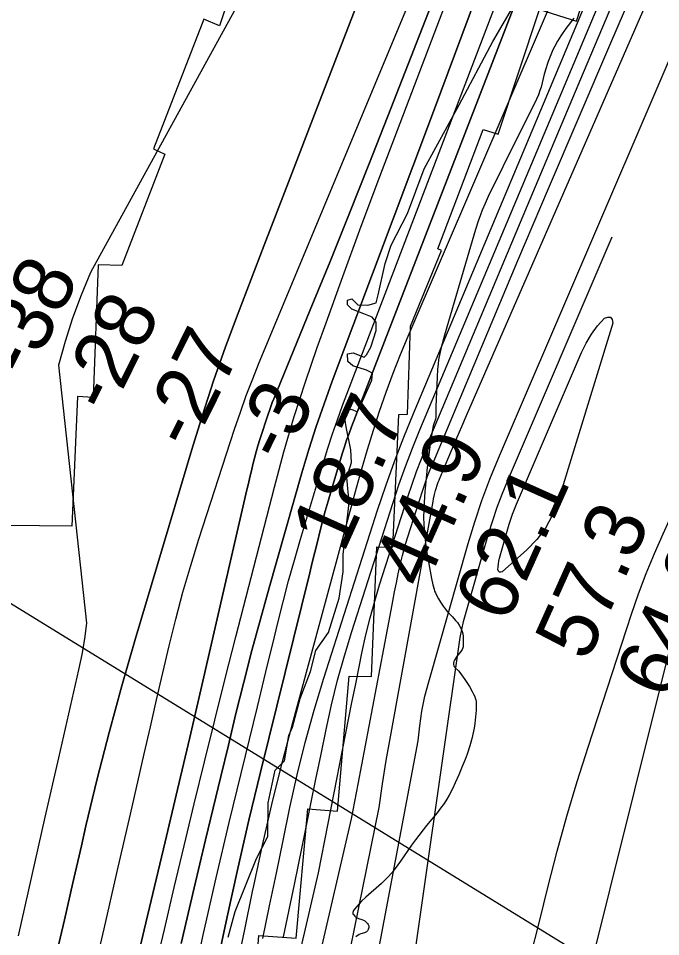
# Model space of a CAD drawing. Extents: x 3177385 to 3215275, y 903885 to 929304.
# Drawn here: x 3209584 to 3210306, y 924021 to 925053 of the extents above; entities that cross this region are included whole.
import ezdxf

# ---------------------------------------------------------------- set-up
doc = ezdxf.new("R2010")
doc.units = 0
for name, color, linetype in [('V-RIVR-EDGE', 7, 'Continuous'), ('V-RIVR-RANG', 7, 'Continuous'), ('V-RRAP-RVMT', 7, 'Continuous'), ('V-SITE-VEGE', 7, 'Continuous'), ('V-TOPO-DPTH', 7, 'Continuous'), ('V-TOPO-MAJR', 7, 'Continuous'), ('V-TOPO-MINR', 7, 'Continuous'), ('V-TOPO-WATR', 7, 'Continuous')]:
    doc.layers.add(name, color=color, linetype=linetype)

msp = doc.modelspace()

# ---------------------------------------------------------------- linework, layer by layer
at = {"layer": 'V-RIVR-EDGE'}
msp.add_lwpolyline([(3209819.8, 924020.7), (3209827.7, 924049.3), (3209851.8, 924108.8), (3209864.4, 924133.6), (3209865, 924171.4), (3209872.9, 924208.3), (3209883.3, 924218.7), (3209888.2, 924247.4), (3209892.1, 924256.5), (3209900.9, 924288.7), (3209912.3, 924319.1), (3209918.4, 924342.9), (3209932.8, 924362.9), (3209944.7, 924401.6), (3209949.1, 924431.1), (3209949.1, 924450.7), (3209954.5, 924495.9), (3209955.8, 924508.9), (3209953.2, 924537.2), (3209958.5, 924554.1), (3209957.7, 924568.4), (3209952.5, 924594.1), (3209950, 924611.5), (3209958.2, 924614.1), (3209965.2, 924611), (3209970.8, 924623.2), (3209981.3, 924646.6), (3209982.2, 924654.5), (3209975.3, 924658), (3209960.1, 924662.8), (3209954.4, 924667.6), (3209954, 924676.3), (3209960.6, 924677.5), (3209972.7, 924672.7), (3209975.3, 924675.3), (3209980.1, 924684), (3209986.3, 924702.7), (3209986.3, 924711.8), (3209981.9, 924717.5), (3209972.4, 924721.4), (3209958.9, 924726.7), (3209954.2, 924731.5), (3209954.2, 924736.7), (3209959, 924738), (3209965.5, 924731.4), (3209976.8, 924731), (3209986.3, 924733.6), (3209988.5, 924742.7), (3209996.4, 924777.9), (3210003, 924798.3), (3210021.4, 924833.9), (3210040.2, 924884.3), (3210079.5, 924956.3), (3210117.5, 925027.5), (3210142.3, 925069.6)], dxfattribs=at)
at = {"layer": 'V-RIVR-RANG'}
msp.add_line((3210260.5, 923974), (3209408.8, 924498), dxfattribs=at)
at = {"layer": 'V-RRAP-RVMT'}
for points in [[(3209762.2, 923453.6), (3209744.8, 923456), (3209768.5, 923736), (3209802.8, 923732.9), (3209815.9, 923877.1), (3209843.2, 923874.2), (3209854.5, 924022.6), (3209896.3, 924019.5), (3209909.6, 924165), (3209942.8, 924162.1), (3209956.1, 924314), (3209981, 924313.7), (3209986.9, 924459.3), (3210004.9, 924459), (3210011.9, 924608.2), (3210021.4, 924608.6), (3210024.9, 924707.6), (3210059.8, 924792.4), (3210055.5, 924794.4), (3210106.5, 924928.5), (3210123.5, 924923.4), (3210170, 925063.5), (3210211.5, 925050.3), (3210259.1, 925197.6)], [(3209853.1, 925174.1), (3209810.1, 925045.1), (3209792.5, 925052.4), (3209735.9, 924906.9), (3209748.8, 924900.9), (3209700.4, 924775.7), (3209673.7, 924776.5), (3209668, 924627.4), (3209650.4, 924628.5), (3209644.1, 924482.4), (3209571.6, 924483.4), (3209566.1, 924353.3), (3209534.8, 924355.1), (3209523.9, 924209), (3209373.3, 924222.3), (3209361, 924075.3), (3209333.6, 924077.2), (3209323, 923933.9), (3209307.6, 923935.1), (3209295.6, 923791.3), (3209273.6, 923793.4)]]:
    msp.add_lwpolyline(points, dxfattribs=at)
at = {"layer": 'V-SITE-VEGE'}
for p, q in [((3210208.6, 925053.7), (3210199.5, 925041.9)), ((3210193.7, 925033.8), (3210191.9, 925030.9)), ((3210199.5, 925041.9), (3210193.7, 925033.8)), ((3210190.1, 925028), (3210187, 925022.1)), ((3210191.9, 925030.9), (3210190.1, 925028)), ((3210182.7, 925012.5), (3210179.7, 925005.1)), ((3210185, 925018), (3210182.7, 925012.5)), ((3210187, 925022.1), (3210185, 925018)), ((3210179.7, 925005.1), (3210178.4, 925001.5)), ((3210177.3, 924998), (3210175.3, 924990.7)), ((3210178.4, 925001.5), (3210177.3, 924998)), ((3210175.3, 924990.7), (3210171.6, 924976.2)), ((3210170.4, 924972.2), (3210168.8, 924967.6)), ((3210171.6, 924976.2), (3210170.4, 924972.2)), ((3210166.5, 924962.5), (3210128.7, 924886.7)), ((3210168.8, 924967.6), (3210166.5, 924962.5)), ((3210128.7, 924886.7), (3210112.1, 924853.1)), ((3210112.1, 924853.1), (3210108.7, 924845.5)), ((3210105.5, 924837.7), (3210103.5, 924832.5)), ((3210108.7, 924845.5), (3210105.5, 924837.7)), ((3210103.5, 924832.5), (3210101, 924825.5)), ((3210101, 924825.5), (3210098, 924816)), ((3210098, 924816), (3210086.8, 924777.9)), ((3210086.8, 924777.9), (3210063.1, 924697.3)), ((3210063.1, 924697.3), (3210059.3, 924683.6)), ((3210059.3, 924683.6), (3210057.7, 924676.7)), ((3210057.7, 924676.7), (3210056.5, 924669.7)), ((3210055.9, 924665.1), (3210055.2, 924658.8)), ((3210056.5, 924669.7), (3210055.9, 924665.1)), ((3210055.2, 924658.8), (3210054.7, 924650.4)), ((3210054.7, 924650.4), (3210053.3, 924616.9)), ((3210053.3, 924616.9), (3210053.3, 924607.8)), ((3210052.8, 924602.9), (3210051, 924597.6)), ((3210053.2, 924604.8), (3210052.8, 924602.9)), ((3210053.3, 924607.8), (3210053.2, 924604.8)), ((3210050.4, 924595.2), (3210047.5, 924577.7)), ((3210051, 924597.6), (3210050.4, 924595.2)), ((3210047.5, 924577.7), (3210045, 924560.1)), ((3210045, 924560.1), (3210043.6, 924548.4)), ((3210043.6, 924548.4), (3210042, 924532.6)), ((3210042, 924532.6), (3210041, 924521.1)), ((3210041, 924521.1), (3210040.2, 924509.5)), ((3210040.2, 924509.5), (3210039.8, 924501.7)), ((3210039.8, 924501.7), (3210039.6, 924491.4)), ((3210039.6, 924491.4), (3210039.8, 924485.6)), ((3210039.8, 924485.6), (3210040.1, 924478.9)), ((3210040.1, 924478.9), (3210040.6, 924472.8)), ((3210040.6, 924472.8), (3210041.3, 924466.8)), ((3210041.3, 924466.8), (3210043, 924454.8)), ((3210043, 924454.8), (3210048.5, 924423.6)), ((3210048.5, 924423.6), (3210050, 924416.6)), ((3210050, 924416.6), (3210051.3, 924411.9)), ((3210051.3, 924411.9), (3210052, 924409.7)), ((3210052, 924409.7), (3210052.9, 924407.6)), ((3210052.9, 924407.6), (3210054.9, 924403.4)), ((3210054.9, 924403.4), (3210056.4, 924400.8)), ((3210056.4, 924400.8), (3210058.6, 924397.3)), ((3210058.6, 924397.3), (3210061.7, 924392.7)), ((3210061.7, 924392.7), (3210064, 924389.5)), ((3210064, 924389.5), (3210066.6, 924386.4)), ((3210066.6, 924386.4), (3210072.1, 924380.6)), ((3210072.1, 924380.6), (3210075.6, 924376.6)), ((3210075.6, 924376.6), (3210077.6, 924374.2)), ((3210077.6, 924374.2), (3210079.6, 924371.2)), ((3210079.6, 924371.2), (3210081.1, 924368.7)), ((3210081.1, 924368.7), (3210082.3, 924366)), ((3210082.3, 924366), (3210083, 924364.1)), ((3210083, 924364.1), (3210083.6, 924361.6)), ((3210083.6, 924361.6), (3210084, 924359)), ((3210084, 924359), (3210084.1, 924356.4)), ((3210084.1, 924356.4), (3210084, 924347.1)), ((3210081.6, 924341.6), (3210076.7, 924335.6)), ((3210083.1, 924343.9), (3210081.6, 924341.6)), ((3210083.7, 924345.7), (3210083.1, 924343.9)), ((3210084, 924347.1), (3210083.7, 924345.7)), ((3210074.2, 924332), (3210073.5, 924330.3)), ((3210076.7, 924335.6), (3210074.2, 924332)), ((3210073.5, 924330.3), (3210073.2, 924328.5)), ((3210073.2, 924328.5), (3210073.3, 924327.2)), ((3210073.3, 924327.2), (3210073.6, 924325.7)), ((3210073.6, 924325.7), (3210074.1, 924324.9)), ((3210074.1, 924324.9), (3210075.1, 924323.5)), ((3210075.1, 924323.5), (3210078.9, 924319.8)), ((3210078.9, 924319.8), (3210080.5, 924318)), ((3210080.5, 924318), (3210085.8, 924310.2)), ((3210085.8, 924310.2), (3210091, 924302.2)), ((3210091, 924302.2), (3210094.3, 924296.7)), ((3210094.3, 924296.7), (3210095.8, 924293.9)), ((3210095.8, 924293.9), (3210097.1, 924291.1)), ((3210097.1, 924291.1), (3210097.7, 924289.1)), ((3210097.7, 924289.1), (3210098.2, 924287.2)), ((3210098.2, 924287.2), (3210098.5, 924285.3)), ((3210098.5, 924285.3), (3210098.8, 924281.6)), ((3210098.8, 924281.6), (3210098.8, 924279.1)), ((3210098.6, 924275.8), (3210098, 924268.2)), ((3210098.8, 924279.1), (3210098.6, 924275.8)), ((3210097.1, 924260.6), (3210096.4, 924255.5)), ((3210098, 924268.2), (3210097.1, 924260.6)), ((3210095.1, 924248.8), (3210094.2, 924245)), ((3210096.4, 924255.5), (3210095.1, 924248.8)), ((3210094.2, 924245), (3210091.6, 924235.6)), ((3210091.6, 924235.6), (3210088.6, 924226.4)), ((3210086.4, 924220.3), (3210083.1, 924212.3)), ((3210088.6, 924226.4), (3210086.4, 924220.3)), ((3210083.1, 924212.3), (3210079.2, 924203.1)), ((3210079.2, 924203.1), (3210075.2, 924193.9)), ((3210072.3, 924187.9), (3210068.2, 924180)), ((3210075.2, 924193.9), (3210072.3, 924187.9)), ((3210068.2, 924180), (3210065.7, 924175.7)), ((3210062.6, 924170.8), (3210058.7, 924165.4)), ((3210065.7, 924175.7), (3210062.6, 924170.8)), ((3210054.8, 924160.5), (3210043, 924146.1)), ((3210058.7, 924165.4), (3210054.8, 924160.5)), ((3210043, 924146.1), (3210030.5, 924130)), ((3210030.5, 924130), (3210026.1, 924124.1)), ((3210021.9, 924118.1), (3210013.5, 924105.9)), ((3210026.1, 924124.1), (3210021.9, 924118.1)), ((3210013.5, 924105.9), (3210007.8, 924097.9)), ((3210007.8, 924097.9), (3210003.8, 924092.8)), ((3209996.4, 924084.9), (3209992.2, 924081)), ((3209999.4, 924088), (3209996.4, 924084.9)), ((3210003.8, 924092.8), (3209999.4, 924088)), ((3209992.2, 924081), (3209974.7, 924065.5)), ((3209974.7, 924065.5), (3209969.9, 924060.9)), ((3209964.5, 924055.2), (3209961.8, 924052.1)), ((3209969.9, 924060.9), (3209964.5, 924055.2)), ((3209960.3, 924049.3), (3209960.1, 924048.3)), ((3209960.1, 924048.3), (3209960.2, 924047)), ((3209960.2, 924047), (3209960.5, 924046.2)), ((3209960.9, 924050.7), (3209960.3, 924049.3)), ((3209960.5, 924046.2), (3209961, 924045.5)), ((3209961.8, 924052.1), (3209960.9, 924050.7)), ((3209961, 924045.5), (3209962.3, 924044.1)), ((3209962.3, 924044.1), (3209963.3, 924043.2)), ((3209963.3, 924043.2), (3209964.9, 924042.3)), ((3209964.9, 924042.3), (3209966.6, 924041.6)), ((3209966.6, 924041.6), (3209970, 924040.5)), ((3209970, 924040.5), (3209972.2, 924039.6)), ((3209972.2, 924039.6), (3209973.4, 924038.9)), ((3209973.4, 924038.9), (3209975.1, 924037.5)), ((3209975.1, 924037.5), (3209976.5, 924036)), ((3209976.5, 924036), (3209977.3, 924034.8)), ((3209977.3, 924034.8), (3209977.7, 924034)), ((3209977.7, 924034), (3209977.9, 924033.2)), ((3209977.9, 924033.2), (3209977.9, 924031.5)), ((3209967.3, 924023.5), (3209963.6, 924021.1)), ((3209969, 924024.3), (3209967.3, 924023.5)), ((3209973.2, 924025.5), (3209969, 924024.3)), ((3209974.6, 924026.1), (3209973.2, 924025.5)), ((3209975.4, 924026.7), (3209974.6, 924026.1)), ((3209976.4, 924027.8), (3209975.4, 924026.7)), ((3209977.2, 924029), (3209976.4, 924027.8)), ((3209977.7, 924030.4), (3209977.2, 924029)), ((3209977.9, 924031.5), (3209977.7, 924030.4))]:
    msp.add_line(p, q, dxfattribs=at)
at = {"layer": 'V-TOPO-DPTH'}
for points in [[(3210352.7, 925847.9), (3209999.5, 924943.6), (3209978, 924889), (3209956.3, 924834.5), (3209934.4, 924780.1), (3209912.2, 924725.8), (3209871.1, 924625.8), (3209869.4, 924621.5), (3209867.8, 924617.2), (3209866.3, 924612.8), (3209864.8, 924608.4), (3209855.6, 924580), (3209853.4, 924573), (3209851.3, 924566), (3209849.4, 924558.9), (3209847.7, 924551.8), (3209846, 924544.7), (3209844.3, 924537.6), (3209842.6, 924530.4), (3209841, 924523.3), (3209790.2, 924303.4), (3209776.7, 924244.9), (3209763, 924186.4), (3209749.1, 924127.9), (3209735.2, 924069.5), (3209725.4, 924028.7), (3209716.4, 923990.7)], [(3210352.7, 925847.9), (3209999.5, 924943.6), (3209978, 924889), (3209956.3, 924834.5), (3209934.4, 924780.1), (3209912.2, 924725.8), (3209871.1, 924625.8), (3209869.4, 924621.5), (3209867.8, 924617.2), (3209866.3, 924612.8), (3209864.8, 924608.4), (3209855.6, 924580), (3209853.4, 924573), (3209851.3, 924566), (3209849.4, 924558.9), (3209847.7, 924551.8), (3209846, 924544.7), (3209844.3, 924537.6), (3209842.6, 924530.4), (3209841, 924523.3), (3209790.2, 924303.4), (3209776.7, 924244.9), (3209763, 924186.4), (3209749.1, 924127.9), (3209735.2, 924069.5), (3209725.4, 924028.7), (3209716.4, 923990.7)], [(3209858.8, 924018.9), (3209866.5, 924055.7), (3209874.1, 924092.6), (3209881.8, 924129.4), (3209889.4, 924166.3), (3209897.5, 924203), (3209906.5, 924239.5), (3209916.6, 924275.6), (3209927.5, 924311.6), (3209987.9, 924500.4), (3209997.1, 924527.9), (3210006.8, 924555.3), (3210017.3, 924582.5), (3210028.2, 924609.4), (3210463.6, 925646.7)], [(3209665.4, 923965.9), (3209680.4, 924030.1), (3209695.3, 924094.4), (3209710, 924158.8), (3209725.5, 924226.8), (3209732.5, 924257.1), (3209739.4, 924287.4), (3209746.5, 924317.7), (3209753.6, 924348.1), (3209761.1, 924378.2), (3209769.1, 924408.3), (3209777.8, 924438.2), (3209787, 924467.9), (3209827.2, 924591.7), (3209833.6, 924610.6), (3209840.3, 924629.5), (3209847.5, 924648.1), (3209854.9, 924666.7), (3210101.4, 925258.7)], [(3209665.4, 923965.9), (3209680.4, 924030.1), (3209695.3, 924094.4), (3209710, 924158.8), (3209725.5, 924226.8), (3209732.5, 924257.1), (3209739.4, 924287.4), (3209746.5, 924317.7), (3209753.6, 924348.1), (3209761.1, 924378.2), (3209769.1, 924408.3), (3209777.8, 924438.2), (3209787, 924467.9), (3209827.2, 924591.7), (3209833.6, 924610.6), (3209840.3, 924629.5), (3209847.5, 924648.1), (3209854.9, 924666.7), (3210101.4, 925258.7)], [(3209807.3, 923989.2), (3209818.7, 924043.5), (3209830.6, 924097.8), (3209843.2, 924151.9), (3209856.2, 924205.9), (3209911.6, 924430.3), (3209914.5, 924441.8), (3209917.3, 924453.3), (3209920.2, 924464.9), (3209923, 924476.4), (3209926, 924487.9), (3209929, 924499.4), (3209932.2, 924510.8), (3209935.6, 924522.2), (3209948.2, 924564), (3209950.6, 924571.6), (3209953.1, 924579.2), (3209955.8, 924586.7), (3209958.6, 924594.2), (3210184.4, 925178.7)], [(3210184.4, 925178.7), (3209958.6, 924594.2), (3209955.8, 924586.7), (3209953.1, 924579.2), (3209950.6, 924571.6), (3209948.2, 924564), (3209935.6, 924522.2), (3209932.2, 924510.8), (3209929, 924499.4), (3209926, 924487.9), (3209923, 924476.4), (3209920.2, 924464.9), (3209917.3, 924453.3), (3209914.5, 924441.8), (3209911.6, 924430.3), (3209856.2, 924205.9), (3209843.2, 924151.9), (3209830.6, 924097.8), (3209818.7, 924043.5), (3209807.3, 923989.2)], [(3209977.3, 925102), (3209948, 925026.1), (3209918.7, 924950.2), (3209889.5, 924874.3), (3209860.3, 924798.4), (3209831.1, 924722.2), (3209817, 924684.1), (3209803.5, 924645.9), (3209790.9, 924607.4), (3209778.9, 924568.7), (3209715.4, 924355.1), (3209700.5, 924303), (3209686.2, 924250.8), (3209672.8, 924198.4), (3209660.1, 924145.7), (3209654.9, 924123.2), (3209645.3, 924081.7), (3209635.8, 924040.2), (3209626.3, 923998.7), (3209616.9, 923957.2), (3209607, 923915.8), (3209596.3, 923874.6), (3209584.5, 923833.7), (3209571.9, 923793.1)], [(3209571.9, 923793.1), (3209584.5, 923833.7), (3209596.3, 923874.6), (3209607, 923915.8), (3209616.9, 923957.2), (3209626.3, 923998.7), (3209635.8, 924040.2), (3209645.3, 924081.7), (3209654.9, 924123.2), (3209660.1, 924145.7), (3209672.8, 924198.4), (3209686.2, 924250.8), (3209700.5, 924303), (3209715.4, 924355.1), (3209778.9, 924568.7), (3209790.9, 924607.4), (3209803.5, 924645.9), (3209817, 924684.1), (3209831.1, 924722.2), (3209860.3, 924798.4), (3209889.5, 924874.3), (3209918.7, 924950.2), (3209948, 925026.1), (3209977.3, 925102)], [(3209767.2, 924013.6), (3209781.7, 924076.1), (3209794.5, 924130.1), (3209803, 924165.6), (3209811.5, 924201), (3209820.1, 924236.5), (3209828.7, 924272), (3209837.5, 924307.4), (3209846.7, 924342.7), (3209856.2, 924377.9), (3209866, 924413.1), (3209902.9, 924542.7), (3209910.7, 924568.7), (3209918.9, 924594.5), (3209927.7, 924620.2), (3209936.9, 924645.7), (3210050.7, 924948.8), (3210107.3, 925100.7)], [(3210107.3, 925100.7), (3210050.7, 924948.8), (3209936.9, 924645.7), (3209927.7, 924620.2), (3209918.9, 924594.5), (3209910.7, 924568.7), (3209902.9, 924542.7), (3209866, 924413.1), (3209856.2, 924377.9), (3209846.7, 924342.7), (3209837.5, 924307.4), (3209828.7, 924272), (3209820.1, 924236.5), (3209811.5, 924201), (3209803, 924165.6), (3209794.5, 924130.1), (3209781.7, 924076.1), (3209767.2, 924013.6)]]:
    msp.add_lwpolyline(points, dxfattribs=at)
at = {"layer": 'V-TOPO-MAJR'}
for points in [[(3209790.3, 923427.3), (3209958.7, 924153.6), (3209966, 924192.7), (3210003, 924388), (3210005, 924398.3), (3210007, 924408.6), (3210009, 924418.8), (3210011.1, 924429.1), (3210013.3, 924439.3), (3210015.8, 924449.5), (3210018.6, 924459.6), (3210021.6, 924469.6), (3210038.8, 924523.2), (3210041.4, 924530.9), (3210044.1, 924538.7), (3210047.1, 924546.3), (3210050.2, 924553.9), (3210111.7, 924700.5), (3210145.7, 924781.4), (3210180, 924862.1), (3210214.4, 924942.8), (3210249, 925023.4), (3210557, 925737.7)], [(3210135, 925623), (3209665.2, 924767.9), (3209654.7, 924742.4), (3209645, 924716.6), (3209636.7, 924690.2), (3209629.3, 924663.6), (3209660.5, 924373.7), (3209658.3, 924356), (3209655.3, 924338.4), (3209651.7, 924320.9), (3209629.2, 924222.3), (3209614, 924155.5), (3209598.9, 924088.8), (3209583.8, 924022)], [(3210053.9, 923289.8), (3210332.9, 924410.1), (3210367.5, 924487.9)]]:
    msp.add_lwpolyline(points, dxfattribs=at)
at = {"layer": 'V-TOPO-MINR'}
for points in [[(3209716.4, 923990.7), (3209725.4, 924028.7), (3209735.2, 924069.5), (3209749.1, 924127.9), (3209763, 924186.4), (3209776.7, 924244.9), (3209790.2, 924303.4), (3209841, 924523.3), (3209842.6, 924530.4), (3209844.3, 924537.6), (3209846, 924544.7), (3209847.7, 924551.8), (3209849.4, 924558.9), (3209851.3, 924566), (3209853.4, 924573), (3209855.6, 924580), (3209864.8, 924608.4), (3209866.3, 924612.8), (3209867.8, 924617.2), (3209869.4, 924621.5), (3209871.1, 924625.8), (3209912.2, 924725.8), (3209934.4, 924780.1), (3209956.3, 924834.5), (3209978, 924889), (3209999.5, 924943.6), (3210352.7, 925847.9)], [(3209737.1, 923982.1), (3209748.2, 924029.2), (3209759.3, 924076.3), (3209770.5, 924123.4), (3209781.8, 924170.5), (3209793.3, 924217.5), (3209804.9, 924264.5), (3209816.7, 924311.4), (3209828.7, 924358.3), (3209871.9, 924526.6), (3209882.6, 924566.2), (3209894.2, 924605.7), (3209906.8, 924644.8), (3209920.1, 924683.6), (3209929.9, 924711), (3209948.9, 924763.3), (3209968, 924815.6), (3209987.5, 924867.7), (3210007.1, 924919.8), (3210357, 925838.9)], [(3209829.6, 923986.6), (3209838.5, 924029.2), (3209847.3, 924071.9), (3209848.6, 924078.3), (3209858.5, 924124.1), (3209869, 924169.7), (3209880.3, 924215.2), (3209892.1, 924260.5), (3209964, 924525.5), (3209970.1, 924547.2), (3209976.4, 924568.9), (3209983.2, 924590.4), (3209990.1, 924611.9), (3209997.6, 924633.3), (3210005.4, 924654.5), (3210013.7, 924675.5), (3210022.3, 924696.3), (3210476.3, 925754.9)], [(3209870.5, 923580.3), (3209989.8, 924166.5), (3209993.5, 924193), (3209997.7, 924219.3), (3210002.2, 924245.6), (3210050.3, 924510.2), (3210050.9, 924513.3), (3210051.9, 924518), (3210052.7, 924521), (3210053.1, 924522.6), (3210055.7, 924530.8), (3210056.1, 924531.9), (3210057, 924534.3), (3210057.5, 924535.4), (3210066.9, 924557.8), (3210072.1, 924570.2), (3210077.3, 924582.5), (3210082.6, 924594.8), (3210088, 924607.1), (3210578.4, 925731.1)], [(3209858.8, 924018.9), (3209866.5, 924055.7), (3209874.1, 924092.6), (3209881.8, 924129.4), (3209889.4, 924166.3), (3209897.5, 924203), (3209906.5, 924239.5), (3209916.6, 924275.6), (3209927.5, 924311.6), (3209987.9, 924500.4), (3209997.1, 924527.9), (3210006.8, 924555.3), (3210017.3, 924582.5), (3210028.2, 924609.4), (3210463.6, 925646.7)], [(3209778.7, 923962.1), (3209792.2, 924024.8), (3209806.5, 924087.2), (3209821.2, 924149.6), (3209852.7, 924279.4), (3209858.4, 924303.1), (3209864.2, 924326.7), (3209870, 924350.3), (3209875.8, 924373.9), (3209881.7, 924397.5), (3209887.9, 924421), (3209894.4, 924444.5), (3209901.2, 924467.8), (3209926.9, 924554.1), (3209931.9, 924570.3), (3209937.1, 924586.3), (3209942.8, 924602.3), (3209948.6, 924618.2), (3210287.9, 925507)], [(3209665.4, 923965.9), (3209680.4, 924030.1), (3209695.3, 924094.4), (3209710, 924158.8), (3209725.5, 924226.8), (3209732.5, 924257.1), (3209739.4, 924287.4), (3209746.5, 924317.7), (3209753.6, 924348.1), (3209761.1, 924378.2), (3209769.1, 924408.3), (3209777.8, 924438.2), (3209787, 924467.9), (3209827.2, 924591.7), (3209833.6, 924610.6), (3209840.3, 924629.5), (3209847.5, 924648.1), (3209854.9, 924666.7), (3210101.4, 925258.7)], [(3209882.2, 924020.8), (3209894.5, 924079.9), (3209907.2, 924142.3), (3209912.9, 924170.3), (3209918.6, 924198.2), (3209924.3, 924226.1), (3209930, 924254), (3209936.2, 924281.8), (3209942.9, 924309.5), (3209950.6, 924336.9), (3209958.8, 924364.1), (3210004.9, 924508), (3210011.9, 924528.9), (3210019.3, 924549.8), (3210027.2, 924570.4), (3210035.5, 924590.9), (3210303.9, 925230.3)], [(3209400.2, 921901.1), (3209494.6, 922153.7), (3209507.2, 922186.2), (3209520.2, 922218.5), (3209863.2, 923340), (3209864.8, 923351.6), (3209866.8, 923363.2), (3209869.2, 923374.7), (3209872, 923386.1), (3210033.4, 924241.3), (3210035.2, 924258.1), (3210037.7, 924274.8), (3210041.1, 924291.3), (3210045.3, 924307.7), (3210089.6, 924463.2), (3210097.1, 924487.5), (3210105.1, 924511.6), (3210114.1, 924535.4), (3210123.7, 924559), (3210406.1, 925217.3)], [(3209752.5, 923388.7), (3209760.8, 923416.3), (3209769.1, 923444), (3209777.3, 923471.7), (3209921.3, 924092.8), (3209932.3, 924148.3), (3209955.3, 924265.4), (3209959.1, 924284.5), (3209962.9, 924303.5), (3209966.7, 924322.6), (3209970.6, 924341.6), (3209974.8, 924360.6), (3209979.4, 924379.5), (3209984.6, 924398.2), (3209990.2, 924416.8), (3210021.8, 924515.6), (3210026.6, 924529.9), (3210031.7, 924544.2), (3210037.1, 924558.4), (3210042.8, 924572.4), (3210156.5, 924843.2), (3210219.2, 924992.5), (3210282.1, 925141.7)], [(3209571.9, 923793.1), (3209584.5, 923833.7), (3209596.3, 923874.6), (3209607, 923915.8), (3209616.9, 923957.2), (3209626.3, 923998.7), (3209635.8, 924040.2), (3209645.3, 924081.7), (3209654.9, 924123.2), (3209660.1, 924145.7), (3209672.8, 924198.4), (3209686.2, 924250.8), (3209700.5, 924303), (3209715.4, 924355.1), (3209778.9, 924568.7), (3209790.9, 924607.4), (3209803.5, 924645.9), (3209817, 924684.1), (3209831.1, 924722.2), (3209860.3, 924798.4), (3209889.5, 924874.3), (3209918.7, 924950.2), (3209948, 925026.1), (3209977.3, 925102)], [(3209767.2, 924013.6), (3209781.7, 924076.1), (3209794.5, 924130.1), (3209803, 924165.6), (3209811.5, 924201), (3209820.1, 924236.5), (3209828.7, 924272), (3209837.5, 924307.4), (3209846.7, 924342.7), (3209856.2, 924377.9), (3209866, 924413.1), (3209902.9, 924542.7), (3209910.7, 924568.7), (3209918.9, 924594.5), (3209927.7, 924620.2), (3209936.9, 924645.7), (3210050.7, 924948.8), (3210107.3, 925100.7)], [(3209453.2, 921983), (3209534.3, 922197.1), (3209550.6, 922238.7), (3209567.5, 922280), (3209585.2, 922321), (3209603.6, 922361.7), (3209934.6, 923330), (3209936.1, 923347.9), (3209938.7, 923365.8), (3210080.7, 924357.5), (3210082.4, 924366.6), (3210084.6, 924375.6), (3210112.7, 924474), (3210117.3, 924489), (3210122.3, 924503.9), (3210127.9, 924518.6), (3210133.8, 924533.2), (3210251.6, 924807.7)], [(3210124.9, 924431), (3210123.8, 924432), (3210123.1, 924433.7), (3210123.3, 924436.9), (3210123.6, 924440.2), (3210124.2, 924443.4), (3210124.9, 924446.6), (3210135.8, 924484.7), (3210137.6, 924490.5), (3210139.5, 924496.2), (3210141.6, 924501.8), (3210143.9, 924507.4), (3210217, 924677.9), (3210222.2, 924688.4), (3210228.2, 924698.4), (3210235.1, 924707.7), (3210242.8, 924716.5), (3210246.8, 924717.7), (3210249.8, 924717.4), (3210251.5, 924714.8), (3210252.4, 924710.8), (3210190.3, 924509.7), (3210184.2, 924494.6), (3210176.7, 924480.4), (3210166.9, 924467.7), (3210155.6, 924455.9), (3210128, 924431.4), (3210126.3, 924430.9), (3210124.9, 924431)], [(3210020.1, 923397.1), (3210030, 923447.9), (3210040.4, 923498.6), (3210051.6, 923549.2), (3210063.4, 923599.7), (3210140.6, 923919.4), (3210150.3, 923959), (3210159.9, 923998.6), (3210169.7, 924038.1), (3210179.5, 924077.7), (3210189.8, 924117.1), (3210200.7, 924156.4), (3210212.3, 924195.4), (3210224.6, 924234.3), (3210273.4, 924383.7), (3210281.3, 924406.6), (3210289.8, 924429.4), (3210299, 924451.8), (3210308.7, 924474.1), (3210323, 924505.4)]]:
    msp.add_lwpolyline(points, dxfattribs=at)
at = {"layer": 'V-TOPO-WATR'}
msp.add_lwpolyline([(3209807.3, 923989.2), (3209818.7, 924043.5), (3209830.6, 924097.8), (3209843.2, 924151.9), (3209856.2, 924205.9), (3209911.6, 924430.3), (3209914.5, 924441.8), (3209917.3, 924453.3), (3209920.2, 924464.9), (3209923, 924476.4), (3209926, 924487.9), (3209929, 924499.4), (3209932.2, 924510.8), (3209935.6, 924522.2), (3209948.2, 924564), (3209950.6, 924571.6), (3209953.1, 924579.2), (3209955.8, 924586.7), (3209958.6, 924594.2), (3210184.4, 925178.7)], dxfattribs=at)

# ---------------------------------------------------------------- texts
at = {"layer": 'V-RIVR-RANG'}
for s, rotation, p in [('-38', 63.7164, (3209595.5, 924646.6)), ('-28', 63.7164, (3209687.1, 924606.4)), ('-27', 63.7164, (3209778.7, 924566.2)), ('-3', 63.7164, (3209882.9, 924551.6)), ('18.7', 65.8583, (3209949.5, 924450.8)), ('44.9', 65.8583, (3210040.7, 924409.9)), ('62.1', 65.8583, (3210133.2, 924371.6)), ('57.3', 65.8583, (3210223.5, 924328.8)), ('64.0', 65.8583, (3210313.7, 924285.4))]:
    msp.add_text(s, height=67, rotation=rotation, dxfattribs=at).set_placement(p)

doc.saveas('drawing.dxf')
